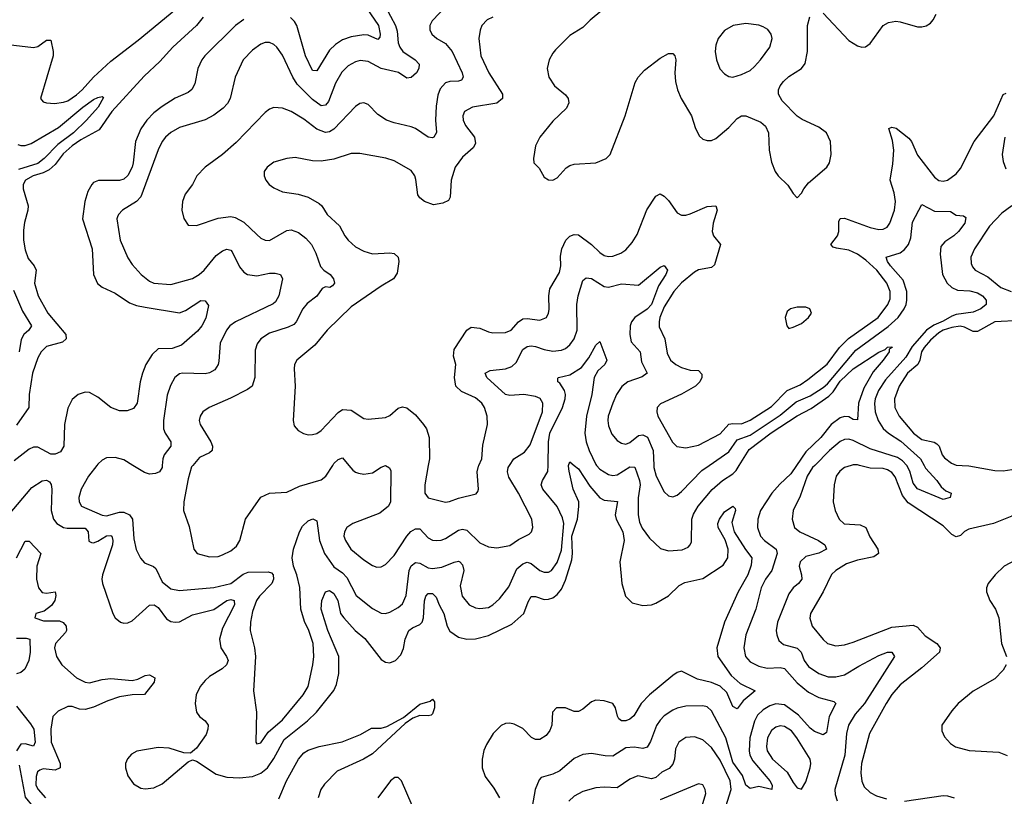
# Model space of a CAD drawing. Header units: inches. Extents: x 1682530 to 1839546, y 640742 to 791647.
# Tile 431 of 656: x 1714385 to 1718975, y 758458 to 762078. Entities that reach past the tile are written whole.
import ezdxf

# ---------------------------------------------------------------- set-up
doc = ezdxf.new("R2010")
doc.units = ezdxf.units.IN
doc.header["$MEASUREMENT"] = 0
doc.layers.add('B7715', color=7, linetype='Continuous')
doc.layers.add('B7716', color=7, linetype='Continuous')

msp = doc.modelspace()

# ---------------------------------------------------------------- linework, layer by layer
at = {"layer": 'B7715', "color": 5}
for points, elevation in [([(1714290, 759718.5), (1714442.3, 759897.7), (1714490, 759928.4), (1714510, 759931.1), (1714523.4, 759923.4), (1714531.3, 759911.3), (1714535.3, 759890), (1714531.4, 759790), (1714543.1, 759750), (1714557.8, 759730), (1714590, 759710.6), (1714607.2, 759707.2), (1714690, 759707.4), (1714704.8, 759690), (1714707.1, 759647.1), (1714720.1, 759640.1), (1714730, 759638.9), (1714750, 759647.1), (1714790, 759672), (1714810, 759673.8), (1714814.4, 759670), (1714819.9, 759650), (1714817.9, 759630), (1714770.9, 759490), (1714768.8, 759470), (1714771.7, 759450), (1714819.2, 759310), (1714830.3, 759290), (1714855.5, 759270), (1714870, 759265.2), (1714890, 759266), (1714910, 759275), (1714990, 759348.9), (1715012.1, 759350), (1715030, 759337.5), (1715070, 759284.5), (1715090, 759272.1), (1715110, 759268.6), (1715130, 759270.9), (1715190, 759302.8), (1715290, 759328.9), (1715350, 759370.8), (1715370, 759374.3), (1715385.3, 759370), (1715386.4, 759350), (1715330, 759240.9), (1715316.2, 759190), (1715322.3, 759150), (1715349.4, 759110), (1715356.8, 759090), (1715348.7, 759070), (1715328.7, 759051.3), (1715270, 759016.2), (1715250, 758997.6), (1715226.7, 758970), (1715207.8, 758930), (1715203.2, 758890), (1715209.3, 758850), (1715223.1, 758830), (1715250.3, 758810), (1715263.6, 758790), (1715262.9, 758770), (1715253.9, 758746.1), (1715210, 758682), (1715180.7, 758659.3), (1715150, 758660.7), (1715081.3, 758681.3), (1715030, 758685.7), (1714931.6, 758668.4), (1714905.8, 758654.2), (1714887.2, 758632.8), (1714878.3, 758610), (1714879, 758590), (1714890, 758553.4), (1714915.6, 758515.6), (1714950, 758495.8), (1714970, 758492), (1715010, 758497.4), (1715050, 758515.6), (1715170, 758618.8), (1715190, 758627.3), (1715210, 758620.7), (1715300.6, 758560.6), (1715350, 758547.5), (1715410, 758543.8), (1715470, 758549.7), (1715510, 758565.4), (1715539.7, 758590), (1715570, 758633.8), (1715617.8, 758722.2), (1715727.5, 758810), (1715768.7, 758850), (1715848.8, 758951.2), (1715861.7, 758978.3), (1715873.1, 759030), (1715872.1, 759110), (1715820.8, 759230), (1715790.7, 759329.3), (1715794.2, 759370), (1715810, 759410.3), (1715830, 759417.5), (1715850, 759403.6), (1715867.8, 759370), (1715880.6, 759310), (1715895.4, 759290), (1715948.3, 759230), (1715993.3, 759193.3), (1716070, 759095.3), (1716090, 759083.2), (1716110, 759080.5), (1716136.4, 759090), (1716162.3, 759117.7), (1716173.6, 759146.4), (1716181.6, 759190), (1716198.6, 759230), (1716216.3, 759243.7), (1716250, 759259.2), (1716260.8, 759270), (1716267.5, 759290), (1716271.7, 759368.3), (1716278.6, 759390), (1716290, 759402.9), (1716310, 759403.5), (1716326.4, 759386.4), (1716340.1, 759350), (1716362.2, 759310), (1716378, 759250), (1716390, 759226.8), (1716430, 759200.1), (1716470, 759189.5), (1716510, 759191.7), (1716570, 759207), (1716679.6, 759260.4), (1716735.6, 759310), (1716755.5, 759364.5), (1716770, 759389.1), (1716790, 759389.4), (1716830, 759375.7), (1716850, 759375.9), (1716870, 759383), (1716890, 759398.1), (1716910, 759423.5), (1716930, 759465.7), (1716959.6, 759560.4), (1716962.7, 759590), (1716958.5, 759670), (1716985.1, 759750), (1716992, 759808), (1716991, 759831), (1716965.6, 759890), (1716946, 759974), (1716942.8, 759997.2), (1716943.9, 760000)], 620), ([(1714745.1, 760000), (1714705.9, 759950), (1714671.6, 759890), (1714661.5, 759850), (1714662.4, 759830), (1714673.4, 759810), (1714770, 759768.9), (1714790, 759765.5), (1714850, 759781.7), (1714870, 759782), (1714897.8, 759770), (1714911.7, 759750), (1714917.7, 759657.7), (1714928.7, 759608.7), (1714947.6, 759567.6), (1714966.6, 759546.6), (1715009.3, 759529.3), (1715019.8, 759519.8), (1715050, 759458), (1715090, 759424.7), (1715130, 759416.9), (1715290.2, 759430.2), (1715370, 759450.1), (1715427.4, 759492.6), (1715450, 759502.7), (1715544.1, 759504.1), (1715559, 759499), (1715566.5, 759490), (1715567.7, 759470), (1715560.9, 759450), (1715502.3, 759390), (1715489.5, 759370), (1715470, 759318.4), (1715460.5, 759270), (1715458.9, 759230), (1715479.3, 759150), (1715483.9, 759110), (1715475, 758950), (1715489.1, 758850), (1715486.4, 758710), (1715490, 758702.8), (1715510, 758706.4), (1715542.8, 758757.2), (1715610, 758813.7), (1715707.1, 758930), (1715729.1, 758970), (1715752.4, 759070), (1715756, 759110), (1715752.5, 759170), (1715732.5, 759230), (1715712.4, 759272.4), (1715695.2, 759330), (1715690.6, 759430.6), (1715676.8, 759490), (1715662, 759530), (1715655.9, 759570), (1715661.3, 759610), (1715689.9, 759690), (1715703.8, 759716.2), (1715730, 759741.3), (1715751.7, 759751.7), (1715770, 759742), (1715783, 759650), (1715805.8, 759590), (1715850, 759527.2), (1715890, 759499.8), (1715910, 759478.1), (1715954.2, 759394.2), (1716030, 759333), (1716070, 759311.5), (1716090, 759310.2), (1716110, 759315.4), (1716150, 759337.5), (1716170, 759355.3), (1716186.4, 759393.6), (1716200.1, 759510), (1716210, 759532.4), (1716230, 759547.5), (1716250, 759544.2), (1716290, 759523.1), (1716310, 759518.9), (1716353.6, 759526.4), (1716410, 759549.4), (1716430, 759554.2), (1716436.9, 759550), (1716450, 759536), (1716455.9, 759510), (1716438.4, 759438.4), (1716447.2, 759390), (1716480.4, 759350), (1716510, 759336.1), (1716530, 759332.4), (1716570, 759338.5), (1716590, 759350.2), (1716621.4, 759378.6), (1716666, 759434), (1716702.4, 759517.6), (1716730, 759541.2), (1716750, 759548.9), (1716770, 759543.5), (1716810, 759510.1), (1716830, 759502.8), (1716850, 759502.8), (1716863.5, 759510), (1716890, 759546.9), (1716910, 759605.7), (1716921.7, 759730), (1716915.5, 759755.5), (1716890, 759808.7), (1716823.7, 759890), (1716816.2, 759910), (1716821.8, 759930), (1716847.6, 759972.4), (1716848.1, 760000)], 640), ([(1715050, 760000), (1715049.3, 759990), (1715036.5, 759970), (1715018.1, 759961.9), (1714990, 759959.9), (1714967, 759967), (1714913.1, 760000)], 640), ([(1715191.9, 760000), (1715186.4, 759993.6), (1715170, 759937.2), (1715150.2, 759830), (1715148.9, 759790), (1715175.8, 759715.8), (1715196.5, 759610), (1715213, 759590), (1715270, 759573.2), (1715310, 759575.9), (1715330, 759582.6), (1715370, 759602.4), (1715395.7, 759624.3), (1715412.1, 759650), (1715437.8, 759750), (1715510, 759852.8), (1715550, 759870.2), (1715630, 759875.8), (1715690, 759903.2), (1715790, 759932.8), (1715812.1, 759950), (1715844.1, 760000)], 660), ([(1715920, 760000), (1715938.5, 759978.5), (1715950, 759968.3), (1715964.3, 759964.3), (1715990, 759959.7), (1716030, 759966), (1716070, 759992.2), (1716090, 759999.2), (1716109.3, 759989.3), (1716115.1, 759975.1), (1716113.4, 759830), (1716104.7, 759810), (1716063.2, 759776.8), (1715938.3, 759730), (1715910.3, 759710), (1715899.2, 759690), (1715896.9, 759670), (1715903.2, 759650), (1715929.2, 759610), (1715990, 759559.7), (1716030, 759532.9), (1716050, 759525.3), (1716070, 759527), (1716090, 759538.9), (1716130, 759580.8), (1716189.5, 759670.5), (1716208.6, 759691.4), (1716230, 759705.2), (1716250, 759705.2), (1716290, 759662.6), (1716310, 759651.1), (1716330, 759649.4), (1716350, 759651.1), (1716370, 759659.3), (1716430, 759698.2), (1716450, 759702.5), (1716470, 759698.4), (1716530, 759639.3), (1716570, 759621.2), (1716610, 759616.5), (1716670, 759627.3), (1716710, 759654.7), (1716760.1, 759679.9), (1716771.3, 759690), (1716776.9, 759710), (1716772.1, 759750), (1716710.5, 759870), (1716665.7, 759945.7), (1716658.8, 759970), (1716661.6, 759990), (1716668, 760000)], 660), ([(1716289.9, 760000), (1716273.2, 759910), (1716273.5, 759870), (1716290, 759849.5), (1716370, 759829.5), (1716388.7, 759831.3), (1716430, 759847.5), (1716513, 759867), (1716521.5, 759878.5), (1716524.5, 759890), (1716517.3, 759970), (1716523.7, 759996.3), (1716525.5, 760000)], 680), ([(1716970.3, 760000), (1716990, 759984.2), (1717043.2, 759903.2), (1717089.5, 759849.5), (1717110, 759838.6), (1717171.9, 759831.9), (1717161.5, 759770), (1717166.2, 759750), (1717196.7, 759690), (1717203.1, 759650), (1717182.5, 759550), (1717192.6, 759450), (1717209.3, 759390), (1717239.7, 759359.7), (1717290, 759346.4), (1717330, 759349.6), (1717350, 759357.3), (1717410, 759392.6), (1717459.3, 759440.7), (1717486.4, 759453.6), (1717570, 759473.2), (1717665, 759535), (1717686.1, 759570), (1717686.9, 759610), (1717673.9, 759653.9), (1717641.2, 759710), (1717639.7, 759730), (1717647.2, 759750), (1717670, 759784.2), (1717710, 759810.2), (1717719.9, 759799.9), (1717721.7, 759790), (1717705.4, 759734.6), (1717715.7, 759690), (1717767.9, 759607.9), (1717798.6, 759570), (1717795, 759535), (1717778.8, 759490), (1717733.8, 759410), (1717670.6, 759270), (1717635.4, 759150), (1717640.1, 759110), (1717701.4, 759021.4), (1717743.1, 758983.1), (1717812.7, 758950), (1717757.3, 758902.7), (1717730, 758866), (1717710, 758876.9), (1717681, 758941), (1717650.3, 758970.3), (1717610, 758988.1), (1717544.2, 759004.2), (1717470, 759040.3), (1717450, 759034.4), (1717430, 759021.5), (1717321.6, 758930), (1717281.5, 758890), (1717247.9, 758832.1), (1717230, 758817.7), (1717210, 758809.8), (1717190, 758808.9), (1717178.7, 758818.7), (1717171.4, 758831.4), (1717162.4, 758870), (1717149.9, 758889.9), (1717110, 758903.2), (1717070, 758905.6), (1717050, 758898.7), (1717010, 758864.2), (1716990, 758852.9), (1716970, 758853.6), (1716930, 758869.8), (1716888, 758870), (1716869.1, 758850), (1716865.9, 758790), (1716855.9, 758764.1), (1716838.9, 758741.1), (1716810, 758722.3), (1716790, 758722.4), (1716771.3, 758731.3), (1716730, 758773.6), (1716690, 758794), (1716670, 758798.2), (1716650, 758796.8), (1716630, 758788.4), (1716591.6, 758750), (1716560.5, 758699.5), (1716548.7, 758671.3), (1716541.2, 758630), (1716541.3, 758590), (1716554.9, 758550), (1716595.8, 758495.8), (1716622.2, 758450)], 620), ([(1718006.8, 760000), (1717979.7, 759960.3), (1717927.8, 759912.2), (1717891.9, 759870), (1717837.6, 759790), (1717825.3, 759750), (1717824.4, 759710), (1717837.7, 759670), (1717856.5, 759650), (1717911.1, 759610), (1717916.1, 759590), (1717891.7, 759510), (1717862, 759470), (1717841.3, 759430), (1717816.4, 759330), (1717770.7, 759210), (1717760.1, 759150), (1717767.8, 759110), (1717790, 759085), (1717830, 759063.7), (1717870, 759055.5), (1717930, 759058.2), (1717950, 759052.7), (1718010, 758985.9), (1718062.6, 758942.6), (1718110, 758917.9), (1718180.3, 758900.3), (1718188.8, 758890), (1718157.8, 758830), (1718145.7, 758754.3), (1718130, 758744.5), (1718090, 758759.8), (1718070, 758775.5), (1718015.9, 758835.9), (1717950, 758884.5), (1717910, 758888.5), (1717881.1, 758878.9), (1717850, 758861.2), (1717824.5, 758835.5), (1717810, 758807.4), (1717789.1, 758730), (1717785.3, 758670), (1717788.8, 758650), (1717802.3, 758622.3), (1717882.6, 758530), (1717892.7, 758510), (1717891.2, 758490), (1717830, 758502.7), (1717790, 758493.8), (1717770, 758509.7), (1717754.7, 758554.7), (1717710, 758616.4), (1717676.3, 758730), (1717610, 758856.8), (1717590, 758874), (1717570, 758879.8), (1717490, 758877.8), (1717450, 758869.1), (1717430, 758859.5), (1717390, 758832.8), (1717370, 758813.2), (1717352.8, 758787.2), (1717326.2, 758713.8), (1717310, 758686), (1717290, 758679.8), (1717250, 758686.8), (1717210, 758682.9), (1717150, 758645), (1717113.7, 758646.3), (1717050, 758657.1), (1717010, 758652.8), (1716970, 758634.2), (1716903.1, 758576.9), (1716870, 758561.5), (1716815.4, 758544.6), (1716805.9, 758534.1), (1716788.5, 758490), (1716773.8, 758410)], 640), ([(1717074.2, 760000), (1717090, 759982.5), (1717130, 759957.3), (1717150, 759952.8), (1717170, 759955.6), (1717230, 759993.1), (1717252.3, 759992.3), (1717274.2, 759930), (1717277, 759910), (1717268.5, 759848.5), (1717267.5, 759770), (1717275, 759735), (1717287.4, 759707.4), (1717321.2, 759661.2), (1717372.1, 759612.1), (1717410, 759601.3), (1717473.6, 759606.4), (1717500.7, 759619.3), (1717510.9, 759629.1), (1717516.6, 759643.4), (1717518.5, 759750), (1717526.5, 759773.5), (1717547.7, 759810), (1717612.3, 759887.7), (1717660.6, 759930), (1717710, 759960.8), (1717724.2, 759975.8), (1717739.1, 760000)], 640), ([(1717340.4, 760000), (1717340.8, 759990), (1717351.3, 759950), (1717390, 759877.4), (1717410, 759857.7), (1717430, 759853.6), (1717450, 759861.2), (1717470, 759878.4), (1717564.4, 759975.6), (1717599.6, 760000)], 660), ([(1718091.3, 760000), (1718081.4, 759990), (1718055.7, 759950), (1718023.6, 759856.4), (1717991.1, 759790), (1717986.5, 759750), (1717997.3, 759710), (1718022.3, 759690), (1718109.2, 759650), (1718137.8, 759630), (1718145.8, 759610), (1718110, 759591.2), (1718050, 759575.6), (1718023, 759550), (1718018.1, 759530), (1718030.1, 759490), (1718030.8, 759470), (1718015.2, 759450), (1717990.1, 759429.9), (1717970, 759401.7), (1717918, 759270), (1717911.8, 759230), (1717913.8, 759210), (1717924.4, 759184.4), (1717945.4, 759165.4), (1718010, 759148.7), (1718028.1, 759130), (1718042.6, 759090), (1718062.7, 759062.7), (1718110, 759030.1), (1718154.5, 759014.5), (1718190, 759013.9), (1718230, 759023.4), (1718296, 759064), (1718390, 759113.8), (1718430, 759130.1), (1718450.7, 759130), (1718462.3, 759110), (1718322.4, 758890), (1718279.2, 758840.8), (1718247.9, 758790), (1718238.7, 758750), (1718231.3, 758650), (1718184.5, 758490), (1718186.5, 758466.5), (1718196.2, 758436.2)], 660), ([(1718260.4, 760000), (1718230, 759989.8), (1718207.5, 759972.5), (1718191.7, 759950), (1718181.6, 759910), (1718177.8, 759830), (1718186.7, 759790), (1718204.9, 759750), (1718228, 759728), (1718303.5, 759723.5), (1718330, 759710.2), (1718347.5, 759667.5), (1718384.7, 759610), (1718388.7, 759590), (1718366, 759574), (1718290, 759558.8), (1718238.7, 759541.3), (1718189.2, 759510.8), (1718168.6, 759491.4), (1718130.8, 759410), (1718071.2, 759310), (1718067.6, 759287.6), (1718079.7, 759250), (1718130, 759188), (1718150, 759170.2), (1718190, 759159.3), (1718230, 759164.3), (1718270, 759176.1), (1718450, 759246.6), (1718550, 759255.6), (1718570, 759245.4), (1718606.4, 759206.4), (1718659.7, 759170), (1718676, 759150), (1718672.1, 759130), (1718590, 759056.5), (1718490, 758977.5), (1718450, 758931.6), (1718423.5, 758890), (1718346.7, 758750), (1718309.6, 758610), (1718306.5, 758566.5), (1718310, 758528.2), (1718322.3, 758502.3), (1718350, 758476), (1718379.7, 758459.7), (1718425.5, 758445.5)], 680), ([(1719381.4, 760000), (1719380.5, 759999.5), (1719272.9, 759910), (1719122.8, 759837.2), (1719010, 759763.1), (1718924.9, 759730), (1718810, 759703.2), (1718788.7, 759691.3), (1718770, 759673.6), (1718750, 759666.4), (1718730, 759677.7), (1718690, 759718.3), (1718526.1, 759826.1), (1718500.4, 759860.4), (1718466.6, 759946.6), (1718450, 759967.1), (1718430, 759979.2), (1718410, 759985.4), (1718350, 759986.5), (1718299.5, 760000)], 680), ([(1718601, 760000), (1718607.8, 759987.8), (1718660.7, 759930), (1718680.9, 759900.9), (1718702.2, 759882.2), (1718726.8, 759870), (1718722.8, 759850), (1718690, 759840.4), (1718570, 759891.3), (1718550, 759917.1), (1718533.9, 759973.9), (1718520.6, 760000)], 660), ([(1718777.9, 760000), (1718810, 759998), (1718930, 759976.3), (1718970, 759974.7), (1719030, 759983.6), (1719110, 759988), (1719159.2, 760000)], 680), ([(1714370, 759569), (1714410, 759646.2), (1714430, 759646.7), (1714484.1, 759590), (1714464.4, 759530), (1714464.1, 759470), (1714472.3, 759430), (1714490, 759408.3), (1714510, 759404.8), (1714550, 759410.2), (1714554, 759394), (1714549.5, 759370), (1714533.7, 759346.3), (1714498.6, 759321.4), (1714460.5, 759310), (1714456.4, 759290), (1714496.3, 759276.3), (1714570, 759275.1), (1714587.6, 759267.6), (1714601.2, 759250), (1714603, 759230), (1714598.5, 759221.5), (1714552.5, 759170), (1714546.8, 759150), (1714556.4, 759110), (1714581.1, 759070), (1714650, 759010.6), (1714690, 758989.6), (1714710, 758987), (1714770, 759002.7), (1714810, 759006.7), (1714910, 758997.2), (1714936.2, 759003.8), (1714970, 759020.3), (1714990, 759023.2), (1715015.6, 759010), (1715012.1, 758990), (1714967.2, 758932.8), (1714910, 758930.7), (1714850, 758921.5), (1714796.6, 758903.4), (1714730, 758873), (1714690, 758862.6), (1714664.3, 758864.3), (1714630, 758876), (1714610, 758875.6), (1714564.9, 758855.1), (1714539.4, 758830), (1714529.6, 758770.4), (1714531.6, 758710), (1714573.6, 758610), (1714573.8, 758590), (1714550, 758580.2), (1714494.4, 758585.6), (1714479.8, 758580.2), (1714468.8, 758571.2), (1714461.5, 758550), (1714461.2, 758510), (1714471.4, 758490), (1714504.9, 758450)], 580), ([(1719023.2, 759556.8), (1718974.3, 759530), (1718932.6, 759490), (1718899.5, 759450), (1718891.8, 759430), (1718891.8, 759410), (1718906.7, 759370), (1718933.7, 759330), (1718949.5, 759290), (1718962.1, 759170), (1718985.4, 759110)], 720), ([(1714370, 759195.5), (1714415.4, 759195.4), (1714432.8, 759190), (1714434.3, 759130), (1714427.2, 759090), (1714409.4, 759050.6), (1714390, 759035.3), (1714370, 759028.6)], 560), ([(1718983.3, 759070), (1718970, 759045.8), (1718930, 759004.8), (1718830, 758947.3), (1718759.7, 758890), (1718730, 758856.4), (1718684, 758790), (1718683.6, 758763.6), (1718695.6, 758735.6), (1718724.1, 758704.1), (1718747.9, 758687.9), (1718811.5, 758671.5), (1718950, 758663.8), (1718988.5, 758648.5)], 720), ([(1715593.4, 758446.6), (1715629.3, 758530), (1715684.2, 758630), (1715710, 758660.8), (1715730, 758673), (1715780.5, 758690), (1715889.1, 758710.9), (1715974.1, 758745.9), (1716025, 758775), (1716070, 758775), (1716096.3, 758783.7), (1716174.9, 758825.1), (1716250, 758886.7), (1716298.9, 758901.1), (1716310, 758910.3), (1716318.7, 758898.7), (1716319.5, 758870), (1716310, 758842.7), (1716303.4, 758836.6), (1716290, 758832.8), (1716250, 758833.8), (1716217.8, 758822.2), (1716182.4, 758797.6), (1716030, 758655.9), (1715987.1, 758630), (1715865, 758575), (1715805.4, 758514.6), (1715788.6, 758490), (1715775.9, 758450)], 580), ([(1714370, 758877.5), (1714435.7, 758795.7), (1714450.6, 758770.6), (1714457, 758710), (1714450, 758691.9), (1714410, 758702), (1714390, 758700.4), (1714370.5, 758670)], 560), ([(1717676.6, 758410), (1717702.1, 758490), (1717697.3, 758530), (1717650, 758625.6), (1717610, 758685.8), (1717570, 758721), (1717530, 758735.4), (1717490, 758732.3), (1717457.6, 758710), (1717441.6, 758678.4), (1717436.9, 758630), (1717430, 758607.1), (1717412.2, 758587.8), (1717378.2, 758570), (1717350, 758545), (1717330, 758539.6), (1717267.1, 758552.9), (1717230, 758537.9), (1717170, 758497.2), (1717110, 758500.2), (1717070, 758496.5), (1717010, 758480.3), (1716970, 758457.8), (1716945, 758435)], 660), ([(1714383.4, 758603.4), (1714410, 758453.7), (1714446.9, 758410), (1714467.3, 758370), (1714471.2, 758350), (1714470.1, 758310), (1714476.4, 758290), (1714536.3, 758230), (1714545.1, 758210), (1714530, 758143), (1714517, 758130), (1714490.9, 758129.1), (1714370, 758161)], 560), ([(1716215, 758415), (1716165, 758530), (1716150, 758545), (1716134.5, 758545.5), (1716113.8, 758530), (1716055.3, 758450)], 620), ([(1717562.3, 758397.7), (1717583.1, 758470), (1717581.1, 758490), (1717570, 758511.8), (1717550, 758515.1), (1717530, 758508.4), (1717370, 758441)], 680), ([(1718510, 758435.4), (1718690, 758461.9), (1718710, 758460.6), (1718741.6, 758450)], 680)]:
    msp.add_lwpolyline(points, dxfattribs=dict(at, elevation=elevation))
at = {"layer": 'B7715', "color": 5, "elevation": 660}
msp.add_lwpolyline([(1717930, 758785.5), (1717910, 758780.2), (1717890, 758764.4), (1717870.7, 758730), (1717866.3, 758690), (1717870.1, 758670), (1717894.2, 758630), (1717962, 758570), (1717990, 758522), (1718010, 758497.1), (1718030, 758490.7), (1718050, 758524.9), (1718069.8, 758590), (1718073.2, 758610), (1718069.8, 758630), (1718007.6, 758730), (1717982.6, 758762.6), (1717950, 758783.2)], close=True, dxfattribs=at)
at = {"layer": 'B7716', "color": 5}
for points, elevation in [([(1714265.2, 761970), (1714450, 761948.6), (1714470, 761953), (1714510, 761982.9), (1714530, 761983), (1714542, 761930), (1714541.9, 761910), (1714482.6, 761710), (1714495.4, 761695.4), (1714510, 761690.3), (1714547.3, 761687.3), (1714590, 761693.8), (1714610, 761700.1), (1714650, 761726.9), (1714676.1, 761750), (1714729.5, 761810.5), (1714810, 761884.7), (1714937.7, 761982.3), (1715112.7, 762127.3)], 580), ([(1716090, 762136.9), (1716137.3, 762050), (1716144.4, 762024.4), (1716149.7, 761970), (1716157.4, 761950), (1716170.9, 761930), (1716229, 761890), (1716246.9, 761870), (1716246.5, 761850), (1716235.3, 761830), (1716210, 761808.1), (1716190, 761805.8), (1716150.9, 761830.9), (1716070.7, 761850.7), (1716010, 761882.3), (1715972.9, 761887.1), (1715950, 761881.7), (1715917.1, 761862.9), (1715886.8, 761833.2), (1715857.8, 761782.2), (1715824.3, 761695.7), (1715810, 761678.7), (1715790, 761675.5), (1715750, 761705.3), (1715677.9, 761777.9), (1715657.9, 761810), (1715610, 761912.4), (1715583.1, 761950), (1715570, 761962.4), (1715550, 761970.8), (1715530, 761970.7), (1715510, 761963.8), (1715470, 761935.3), (1715426.2, 761890), (1715389.5, 761810.5), (1715366.2, 761710), (1715353.3, 761686.7), (1715334.3, 761665.7), (1715290, 761632.8), (1715249.5, 761610.5), (1715130, 761574.6), (1715090, 761551.7), (1715064.9, 761530), (1715049.3, 761510), (1715030, 761471.5), (1714950, 761252.1), (1714929.6, 761230.4), (1714864.4, 761190), (1714845.3, 761170), (1714841.1, 761158.9), (1714838, 761150), (1714854.2, 761050), (1714890, 760967), (1714910, 760936.5), (1714951.6, 760890), (1714990, 760858.6), (1715010, 760850.2), (1715090, 760843.8), (1715190, 760872.1), (1715222.2, 760890), (1715244.7, 760910), (1715300.9, 760979.1), (1715330, 760999.8), (1715350, 761007.5), (1715370, 761002.9), (1715376, 760996), (1715410, 760925.4), (1715430, 760901.4), (1715446.7, 760890), (1715490, 760883.4), (1715550, 760896.1), (1715576.7, 760896.7), (1715600.4, 760890), (1715610.2, 760870.2), (1715592.9, 760790), (1715577.3, 760762.7), (1715566.3, 760753.7), (1715390.9, 760670), (1715364.6, 760650), (1715348.9, 760630), (1715319, 760570), (1715313.6, 760486.4), (1715310.1, 760469.9), (1715294.1, 760445.9), (1715270, 760431.9), (1715250, 760427.1), (1715144.7, 760430), (1715130, 760426.6), (1715109, 760410), (1715088, 760372), (1715071.9, 760328.1), (1715055.6, 760210), (1715056, 760170), (1715063.1, 760150), (1715090.2, 760110), (1715089.4, 760090), (1715059.3, 760050), (1715052.3, 760030), (1715050, 760000)], 640), ([(1716376.5, 762143.5), (1716307.7, 762072.3), (1716296.9, 762050), (1716297.3, 762030), (1716306.5, 762010), (1716328.9, 761990), (1716370, 761966.3), (1716401.8, 761930), (1716447.8, 761830), (1716452.9, 761810), (1716444.1, 761795.9), (1716430, 761790.8), (1716390, 761789.9), (1716370, 761782.9), (1716344.6, 761755.4), (1716333.7, 761726.3), (1716325.8, 761674.2), (1716322.7, 761610), (1716327.9, 761552.1), (1716315.5, 761530), (1716310, 761526.6), (1716290, 761530.9), (1716230, 761569.9), (1716210, 761578), (1716130, 761597), (1716095.6, 761610), (1716055.1, 761635.1), (1716010, 761682.4), (1715990, 761689.7), (1715970, 761686.6), (1715950, 761673.7), (1715850, 761566.9), (1715830, 761555), (1715810, 761551.6), (1715770, 761567.5), (1715710, 761613.3), (1715650, 761649.8), (1715610, 761666), (1715570, 761668.6), (1715550, 761660.4), (1715530, 761644.4), (1715394.5, 761505.5), (1715330.1, 761449.9), (1715249.5, 761390.5), (1715211.5, 761350), (1715190, 761309.6), (1715156.2, 761263.8), (1715143.6, 761230), (1715140.3, 761190), (1715150.3, 761150.3), (1715170, 761120.7), (1715210, 761118), (1715310, 761153.2), (1715370, 761160.7), (1715390, 761155.5), (1715430, 761134.2), (1715490, 761076.1), (1715510, 761059.6), (1715530, 761050.3), (1715550, 761048.9), (1715630, 761094.3), (1715650, 761098.4), (1715685.2, 761085.2), (1715718.9, 761058.9), (1715744.8, 761030), (1715765.6, 760990), (1715787.3, 760927.3), (1715802.8, 760910), (1715832.2, 760890), (1715848.3, 760870), (1715852.6, 760850), (1715843.2, 760836.8), (1715830.6, 760830), (1715810, 760832.3), (1715795.6, 760824.4), (1715770.8, 760789.2), (1715725.5, 760754.5), (1715704.6, 760730), (1715673.7, 760670), (1715662.4, 760657.6), (1715636.1, 760643.9), (1715550, 760617), (1715509.2, 760590), (1715492.8, 760567.2), (1715483.5, 760536.5), (1715480.9, 760410), (1715468.9, 760370), (1715446.7, 760353.3), (1715367.1, 760312.9), (1715268.4, 760270), (1715239.5, 760250), (1715226.5, 760230), (1715221.3, 760210), (1715226, 760190), (1715276, 760110), (1715284.2, 760090), (1715282.8, 760070), (1715270, 760058), (1715223.3, 760036.7), (1715191.9, 760000)], 660), ([(1716003.1, 762130), (1716057.2, 762050), (1716065.3, 762010), (1716063.9, 761996.1), (1716054.5, 761985.5), (1716010, 762004.9), (1715990, 762007.7), (1715930, 761997.4), (1715890, 761984), (1715857.8, 761962.2), (1715830, 761935.2), (1715770, 761839.8), (1715750, 761841.5), (1715717.1, 761910), (1715677.2, 762050), (1715665.7, 762070), (1715647.6, 762087.6)], 620), ([(1717099.3, 762120.7), (1717044, 762076), (1717010, 762041.7), (1716950, 762003.5), (1716882.7, 761937.3), (1716870, 761922.4), (1716853.8, 761890), (1716843.7, 761850), (1716852.1, 761810), (1716878.4, 761770), (1716930, 761727.8), (1716942.5, 761710), (1716944.7, 761690), (1716934, 761666), (1716870, 761605.1), (1716810.3, 761530), (1716788.9, 761490), (1716780.4, 761430), (1716782, 761410), (1716806.4, 761386.4), (1716830, 761344), (1716850, 761330.5), (1716870, 761330.4), (1716890, 761340.3), (1716933.1, 761386.9), (1716950, 761398.2), (1716970, 761404.3), (1717070, 761410.2), (1717119.6, 761430), (1717136.9, 761450), (1717208, 761630), (1717254.3, 761785.7), (1717267.4, 761810), (1717297.4, 761842.6), (1717370, 761899), (1717410, 761920.2), (1717430, 761920.9), (1717439.6, 761910), (1717443.8, 761890), (1717439, 761830), (1717441.7, 761790), (1717451, 761750), (1717469.3, 761710), (1717517.1, 761630), (1717535.5, 761570), (1717554.6, 761534.6), (1717570, 761521.1), (1717590, 761514), (1717610, 761514.7), (1717630, 761523.2), (1717690, 761575), (1717730, 761617.5), (1717750, 761628.9), (1717770, 761629), (1717839.8, 761599.8), (1717861.5, 761581.5), (1717876.3, 761550), (1717878, 761470), (1717890, 761413.4), (1717906.5, 761370), (1717920.7, 761350), (1717966.2, 761306.2), (1717990, 761267.3), (1718010, 761247.3), (1718030, 761268.5), (1718040.6, 761290), (1718062.8, 761317.2), (1718147.1, 761390), (1718159.4, 761410), (1718167.7, 761450), (1718164.3, 761510), (1718145.8, 761550), (1718110, 761576.2), (1718032.1, 761612.1), (1718010, 761628.4), (1717940, 761700), (1717922.5, 761730), (1717922.6, 761750), (1717930.5, 761770), (1717945.9, 761790), (1717970, 761813.4), (1718028.7, 761850), (1718045.8, 761874.2), (1718057.5, 761930), (1718057.5, 762050), (1718068.9, 762091.1)], 720), ([(1718130, 762108.9), (1718250, 761980.9), (1718290, 761956), (1718310, 761950.3), (1718328.1, 761951.9), (1718350, 761966), (1718409.7, 762050), (1718434.6, 762065.4), (1718469.7, 762070.3), (1718490, 762067.9), (1718570, 762045.2), (1718590, 762044.6), (1718610, 762048.9), (1718630, 762061.3), (1718643.5, 762076.5), (1718656.4, 762103.6)], 720), ([(1715430, 762078), (1715391.9, 762050), (1715248.7, 761910), (1715234, 761890), (1715216.1, 761850), (1715202, 761778), (1715187.7, 761752.3), (1715170, 761738.4), (1715110, 761711.2), (1715050, 761673.6), (1715010, 761643.7), (1714978.5, 761610), (1714950.5, 761569.5), (1714924.5, 761510), (1714913.8, 761410), (1714909.1, 761390), (1714889.3, 761350.7), (1714870, 761335), (1714850, 761328.7), (1714752.4, 761327.6), (1714730, 761318.7), (1714720.8, 761310), (1714703.2, 761276.8), (1714688.8, 761230), (1714677.5, 761150), (1714723.1, 761010), (1714728.6, 760890), (1714748.1, 760848.1), (1714770.2, 760830.2), (1714830, 760802.8), (1714897.2, 760757.2), (1714930, 760744.9), (1714970, 760737.1), (1715130, 760711.9), (1715158.1, 760721.9), (1715230, 760769), (1715250, 760767), (1715265.9, 760745.9), (1715252.9, 760687.1), (1715234.4, 760650), (1715214.6, 760625.4), (1715138.8, 760561.2), (1715095.5, 760544.5), (1715030, 760543.2), (1715002.4, 760517.6), (1714973.8, 760470), (1714957.8, 760430), (1714947.2, 760390), (1714933.5, 760290), (1714915.3, 760264.7), (1714885.9, 760254.1), (1714850, 760254.2), (1714810.7, 760270), (1714750, 760317.6), (1714710, 760339.8), (1714690, 760341.2), (1714657.6, 760330), (1714630, 760308), (1714610, 760266.6), (1714594.3, 760190), (1714591.6, 760090), (1714576, 760064), (1714550, 760052.2), (1714530, 760052.3), (1714470, 760085.6), (1714450, 760085), (1714430, 760076.4), (1714359.1, 760020.9)], 620), ([(1715240.9, 762090), (1715210.1, 762050), (1715099.3, 761950), (1715037.7, 761882.3), (1714965.2, 761814.8), (1714815, 761650), (1714756, 761564), (1714670, 761517.5), (1714629.5, 761490), (1714587.6, 761452.4), (1714550, 761403.4), (1714522, 761378), (1714495.4, 761364.6), (1714447.9, 761350), (1714411.8, 761330), (1714401.5, 761310), (1714401.3, 761290), (1714424.4, 761210), (1714423.8, 761190), (1714407.2, 761132.8), (1714403.7, 761096.3), (1714403.3, 761050), (1714410, 761004.9), (1714424.8, 760964.8), (1714452.5, 760930), (1714461.5, 760910), (1714454.8, 760850), (1714471.3, 760790), (1714516.3, 760710), (1714599.8, 760610), (1714601.6, 760590), (1714585.2, 760574.8), (1714510, 760554.5), (1714484.6, 760530), (1714470, 760501.7), (1714445.1, 760430), (1714428.6, 760330), (1714427.7, 760270), (1714370, 760188)], 580), ([(1716590.9, 762089.1), (1716563.6, 762076.4), (1716539.6, 762050), (1716531, 762029), (1716524.7, 761990), (1716535.3, 761910), (1716572, 761830), (1716636.3, 761730), (1716636.3, 761710), (1716610, 761688.9), (1716496.3, 761670), (1716458.3, 761650), (1716451.2, 761630), (1716452.9, 761610), (1716463.9, 761583.9), (1716505.7, 761530), (1716510, 761501.2), (1716499.6, 761480.4), (1716450, 761437), (1716415.7, 761390), (1716396.4, 761330), (1716391.9, 761250), (1716384.7, 761235.3), (1716357.8, 761222.2), (1716314.8, 761214.8), (1716271.6, 761230), (1716250, 761246.6), (1716241.7, 761261.7), (1716232.5, 761332.5), (1716226.6, 761350), (1716210, 761375.1), (1716130, 761420.3), (1716091.8, 761431.8), (1715970, 761454.6), (1715930, 761454.5), (1715850, 761427.7), (1715790, 761418), (1715750, 761419.1), (1715670, 761435.4), (1715630, 761431.3), (1715570, 761414), (1715539.5, 761390), (1715525.3, 761370), (1715524.9, 761350), (1715532.7, 761330), (1715548.2, 761310), (1715570, 761294), (1715610, 761275.3), (1715683.7, 761263.7), (1715730, 761250.3), (1715781, 761221), (1715793.1, 761210), (1715818.3, 761170), (1715876.6, 761116.6), (1715900.3, 761070), (1715915.6, 761050), (1715950, 761019), (1715990, 760998.4), (1716030, 760986.6), (1716110, 760990.8), (1716130, 760988), (1716149.1, 760970), (1716152.8, 760950), (1716144.1, 760895.9), (1716127.2, 760870), (1716070, 760835.8), (1715930, 760738.5), (1715818.5, 760630), (1715760.2, 760559.8), (1715676.9, 760490), (1715666.7, 760470), (1715664.4, 760450), (1715669.1, 760370), (1715659.5, 760210), (1715663.9, 760183.9), (1715682.6, 760162.6), (1715708.7, 760148.7), (1715730, 760143.1), (1715750, 760143.7), (1715770, 760148.9), (1715790, 760163.1), (1715870, 760247), (1715890, 760260.3), (1715930, 760258), (1715990, 760219.5), (1716010, 760214.9), (1716090, 760223.8), (1716110, 760232.3), (1716150, 760266.9), (1716170, 760273.4), (1716190, 760268.1), (1716230, 760235.5), (1716268.1, 760190), (1716281.1, 760170), (1716294.5, 760130), (1716295.4, 760030), (1716289.9, 760000)], 680), ([(1716525.5, 760000), (1716539.7, 760030), (1716544.8, 760095.2), (1716566.2, 760190), (1716565, 760230), (1716551.7, 760270), (1716539.3, 760290), (1716510, 760315.8), (1716443.9, 760343.9), (1716418.3, 760370), (1716412.4, 760410), (1716418.6, 760470), (1716407.2, 760510), (1716410, 760540.7), (1716469.2, 760630.8), (1716490, 760644.9), (1716530, 760639.5), (1716570, 760622), (1716590, 760618.3), (1716650, 760618.9), (1716676.2, 760630), (1716710, 760670.1), (1716730, 760683.3), (1716750, 760685.6), (1716810, 760676.8), (1716840.5, 760690), (1716850.6, 760709.4), (1716853, 760727), (1716851.9, 760790), (1716856.9, 760823.1), (1716900.8, 760899.2), (1716907, 760930), (1716905.3, 760974.7), (1716912.9, 761010), (1716931.3, 761050), (1716950, 761069.4), (1716970, 761076.8), (1716990, 761074.8), (1717051.1, 761030), (1717090, 760992.1), (1717110, 760978.9), (1717130, 760973.5), (1717150, 760975.2), (1717187.8, 760990), (1717210, 761004.2), (1717240.9, 761039.1), (1717263.6, 761076.4), (1717309.2, 761190.8), (1717350, 761254.9), (1717370, 761266), (1717390, 761255.2), (1717410, 761234.5), (1717450, 761178), (1717470, 761167.3), (1717490, 761166.7), (1717510, 761172.4), (1717590, 761206.6), (1717630.5, 761210), (1717636.2, 761190), (1717617.4, 761130), (1717613, 761090), (1717619.3, 761070), (1717652, 761030), (1717624.4, 760935.6), (1717610, 760922.6), (1717550, 760911.5), (1717530, 760901.1), (1717470, 760850.5), (1717434.7, 760810), (1717390, 760738.9), (1717369, 760690), (1717365.7, 760670), (1717366.7, 760646.7), (1717391.9, 760590), (1717403.8, 760523.8), (1717419.3, 760490), (1717443.2, 760470), (1717470, 760456.6), (1717510, 760443.8), (1717550, 760441.8), (1717565.6, 760425.6), (1717565.3, 760410), (1717556.2, 760390), (1717535.2, 760370), (1717470, 760331.9), (1717372.2, 760287.8), (1717356.5, 760270), (1717354.4, 760250), (1717360.2, 760230), (1717428.1, 760108.1), (1717448.9, 760088.9), (1717490, 760082.3), (1717550, 760094.3), (1717650, 760147.5), (1717690, 760191.8), (1717710, 760195.6), (1717750, 760194.1), (1717790, 760210.9), (1717890, 760275.3), (1717962.5, 760350), (1718023.6, 760376.4), (1718059.6, 760400.4), (1718148.4, 760471.6), (1718207, 760550), (1718248.7, 760591.3), (1718386.4, 760690), (1718432.6, 760750), (1718443.2, 760776.8), (1718443.2, 760810), (1718426.7, 760850), (1718380.7, 760910), (1718330, 760956.5), (1718290, 760984.5), (1718250, 761003), (1718192.2, 761012.2), (1718177.8, 761017.8), (1718166.2, 761030), (1718198, 761070), (1718204.1, 761090), (1718203.7, 761136.3), (1718210, 761151.1), (1718230, 761151.9), (1718350, 761109.6), (1718390, 761100.4), (1718410, 761101.3), (1718428.2, 761110), (1718441.8, 761130), (1718462.4, 761190), (1718467.9, 761230), (1718461.2, 761270), (1718442.7, 761330), (1718454.8, 761405.2), (1718459.3, 761470), (1718454.1, 761514.1), (1718436.3, 761570), (1718450, 761577.1), (1718470, 761572.1), (1718530, 761525.2), (1718542.6, 761510), (1718570, 761446.5), (1718650, 761343.9), (1718670, 761328.4), (1718690, 761325.8), (1718710, 761330.2), (1718750, 761358.5), (1718770, 761384.5), (1718835, 761510), (1718925.2, 761630), (1718970, 761728.4), (1718984, 761736)], 680), ([(1714376.7, 761496.7), (1714390, 761491.3), (1714410, 761491.2), (1714438.8, 761501.2), (1714565.5, 761574.5), (1714679.1, 761670), (1714730, 761705.3), (1714750, 761715.8), (1714770, 761719.1), (1714775.3, 761715.3), (1714750.7, 761670), (1714697.1, 761610), (1714635.6, 761550), (1714563.5, 761496.5), (1714499.1, 761430), (1714470, 761408.1), (1714380, 761380)], 560), ([(1718976.8, 761530), (1718965, 761450), (1718970, 761417.3), (1718982.6, 761382.6)], 680), ([(1717599.6, 760000), (1717690, 760062.7), (1717730, 760119.8), (1717790, 760141.2), (1717930, 760234.1), (1718004.1, 760295.9), (1718070, 760323.9), (1718130, 760363.2), (1718150, 760380.8), (1718282.3, 760537.7), (1718433.1, 760646.9), (1718479.7, 760690), (1718508, 760730), (1718516.7, 760750), (1718521.2, 760770), (1718520.3, 760810), (1718502.9, 760862.9), (1718445, 760930), (1718430.7, 760950), (1718423.5, 760970), (1718490, 760991.6), (1718510, 761005.8), (1718528.4, 761030), (1718538.7, 761061.3), (1718546.6, 761133.4), (1718590, 761216.3), (1718650, 761185.9), (1718723.4, 761183.4), (1718750, 761166), (1718783.8, 761163.8), (1718795.6, 761155.6), (1718791.5, 761130), (1718762, 761090), (1718740.2, 761070), (1718697.2, 761042.8), (1718679.6, 761020.4), (1718676, 760984), (1718686.3, 760890), (1718708.4, 760850), (1718730, 760830.1), (1718757, 760817), (1718814.2, 760814.2), (1718850, 760804.5), (1718873, 760790), (1718890.7, 760770), (1718891, 760750), (1718864.7, 760730), (1718830, 760714), (1718750, 760703.3), (1718730, 760695.7), (1718690, 760672.1), (1718646.2, 760653.8), (1718612.6, 760630), (1718545.2, 760554.8), (1718515.3, 760504.7), (1718420.3, 760399.7), (1718388.1, 760350), (1718372.6, 760310), (1718369.3, 760289.3), (1718373.5, 760250), (1718387.3, 760210), (1718410, 760172.8), (1718435, 760150), (1718493, 760113), (1718584.1, 760030), (1718601, 760000)], 660), ([(1719010, 761209.9), (1718963.6, 761176.4), (1718905.4, 761114.6), (1718835.3, 761010), (1718818.9, 760970), (1718820.5, 760940.5), (1718825.8, 760925.8), (1718839.6, 760910), (1718898.6, 760878.6), (1718958.6, 760830), (1719006.7, 760810)], 680), ([(1716668, 760000), (1716688.5, 760031.5), (1716738.8, 760061.2), (1716764.4, 760095.6), (1716821.5, 760250), (1716823.7, 760290), (1716811.4, 760311.3), (1716790, 760320.6), (1716735.3, 760330), (1716670, 760325.8), (1716650, 760331.1), (1716562, 760410), (1716555.6, 760430), (1716577.6, 760442.4), (1716650, 760450.9), (1716679.4, 760460.6), (1716699.6, 760480.4), (1716730, 760539.7), (1716750, 760554.6), (1716770, 760557.7), (1716790, 760554.1), (1716830, 760539.8), (1716870, 760532.5), (1716910, 760537), (1716930, 760545.3), (1716950, 760561.4), (1716969.5, 760590.5), (1716983.1, 760630), (1716981.7, 760750), (1716987.9, 760790), (1717010, 760862), (1717025.2, 760874.8), (1717050, 760871.5), (1717110, 760834.6), (1717130, 760830.7), (1717190, 760846.7), (1717270, 760841), (1717370, 760923.7), (1717390, 760932.2), (1717405.3, 760910), (1717397.8, 760890), (1717362.2, 760837.8), (1717329.7, 760750), (1717310, 760727.7), (1717253.2, 760690), (1717237.6, 760670), (1717231.3, 760650), (1717229, 760610), (1717235.5, 760575.5), (1717277.1, 760530), (1717283.1, 760483.1), (1717310.2, 760429.8), (1717287.2, 760412.8), (1717219.6, 760390), (1717191.9, 760368.1), (1717167.2, 760330), (1717149.4, 760290), (1717128.7, 760230), (1717127.1, 760210), (1717130, 760184), (1717145.7, 760145.7), (1717170, 760116.5), (1717190, 760103.9), (1717210, 760099.3), (1717230, 760106.2), (1717270, 760139.5), (1717290, 760143.1), (1717311, 760131), (1717338.3, 760070), (1717340.4, 760000)], 660), ([(1714357.1, 760817.1), (1714398.3, 760718.3), (1714440.7, 760650), (1714428.3, 760630), (1714405.2, 760610), (1714392.5, 760587.5), (1714382.5, 760530)], 560), ([(1719050, 760675.1), (1718930.1, 760669.9), (1718850, 760624.4), (1718830, 760624.7), (1718790, 760644.7), (1718768.7, 760648.7), (1718730, 760643.2), (1718690, 760630.4), (1718670, 760618.6), (1718630, 760584.4), (1718601.4, 760550), (1718589.4, 760530), (1718580.9, 760490), (1718571.2, 760470), (1718524.2, 760430), (1718484.6, 760370), (1718462.9, 760310), (1718464.6, 760270), (1718484.1, 760230), (1718551.5, 760150), (1718590, 760120.9), (1718647.9, 760107.9), (1718660.3, 760100.3), (1718670.6, 760090), (1718685, 760050), (1718695.6, 760035.6), (1718729.1, 760010), (1718750, 760001.7), (1718777.9, 760000)], 680), ([(1716848.1, 760000), (1716850.2, 760110), (1716856.9, 760150), (1716914.7, 760270), (1716927.7, 760310), (1716929.9, 760330), (1716925.4, 760350), (1716903.2, 760383.2), (1716894, 760390), (1716894, 760406), (1716896, 760410), (1716950, 760421.9), (1717003.2, 760456.8), (1717038.9, 760501.1), (1717070, 760560.5), (1717090, 760577.3), (1717122, 760490), (1717112.2, 760470), (1717079.6, 760440.4), (1717063.2, 760410), (1717052.5, 760330), (1717026.7, 760230), (1717018.9, 760150), (1717025.2, 760110), (1717039.4, 760070), (1717070, 760004.7), (1717074.2, 760000)], 640), ([(1717739.1, 760000), (1717785.1, 760074.9), (1717888, 760152), (1718010, 760231.2), (1718074.5, 760265.5), (1718157.1, 760322.9), (1718176.6, 760343.4), (1718210, 760392.7), (1718270, 760450.5), (1718390, 760528.1), (1718419.5, 760540.5), (1718430, 760551.1), (1718450, 760553), (1718451.6, 760550), (1718438, 760542), (1718437.7, 760530), (1718410.1, 760490), (1718363.1, 760436.9), (1718319.8, 760360.2), (1718295.4, 760290), (1718290, 760212.3), (1718270, 760214.8), (1718250, 760226), (1718230, 760228), (1718210, 760222), (1718167.7, 760190), (1718118.8, 760130), (1718050, 760063.2), (1718006.8, 760000)], 640), ([(1718520.6, 760000), (1718520.4, 760000.4), (1718501, 760021), (1718476.4, 760036.4), (1718350, 760076.7), (1718270, 760115.7), (1718250, 760121.9), (1718230, 760120.7), (1718210, 760111), (1718160.7, 760070), (1718091.3, 760000)], 660), ([(1714913.1, 760000), (1714870, 760026.4), (1714830, 760037.5), (1714790, 760036.1), (1714770, 760025.1), (1714750, 760006.2), (1714745.1, 760000)], 640), ([(1715844.1, 760000), (1715850, 760009.2), (1715870, 760028), (1715890, 760034.9), (1715920, 760000)], 660), ([(1716943.9, 760000), (1716950, 760016.3), (1716970.3, 760000)], 620), ([(1718299.5, 760000), (1718290, 760002.5), (1718270, 760003.2), (1718260.4, 760000)], 680)]:
    msp.add_lwpolyline(points, dxfattribs=dict(at, elevation=elevation))
for points, elevation in [([(1717770, 762059.8), (1717710.8, 762050), (1717670, 762028), (1717641.5, 761990), (1717630, 761959), (1717626.5, 761930), (1717632.9, 761890), (1717649.2, 761849.2), (1717670, 761825.5), (1717690, 761812.7), (1717710, 761810.4), (1717750, 761822.4), (1717790, 761841.3), (1717810, 761859.5), (1717838.9, 761890), (1717881.1, 761950), (1717892.8, 761990), (1717887.8, 762010), (1717871.9, 762031.9), (1717850, 762045.1), (1717830, 762052.1)], 740), ([(1718010, 760738.4), (1717978, 760730), (1717962.4, 760717.6), (1717954, 760690), (1717961, 760650), (1717970, 760638), (1717990, 760644), (1718030, 760661.6), (1718062.7, 760690), (1718076, 760710), (1718068.7, 760730), (1718050, 760737)], 720)]:
    msp.add_lwpolyline(points, close=True, dxfattribs=dict(at, elevation=elevation))

doc.saveas('drawing.dxf')
